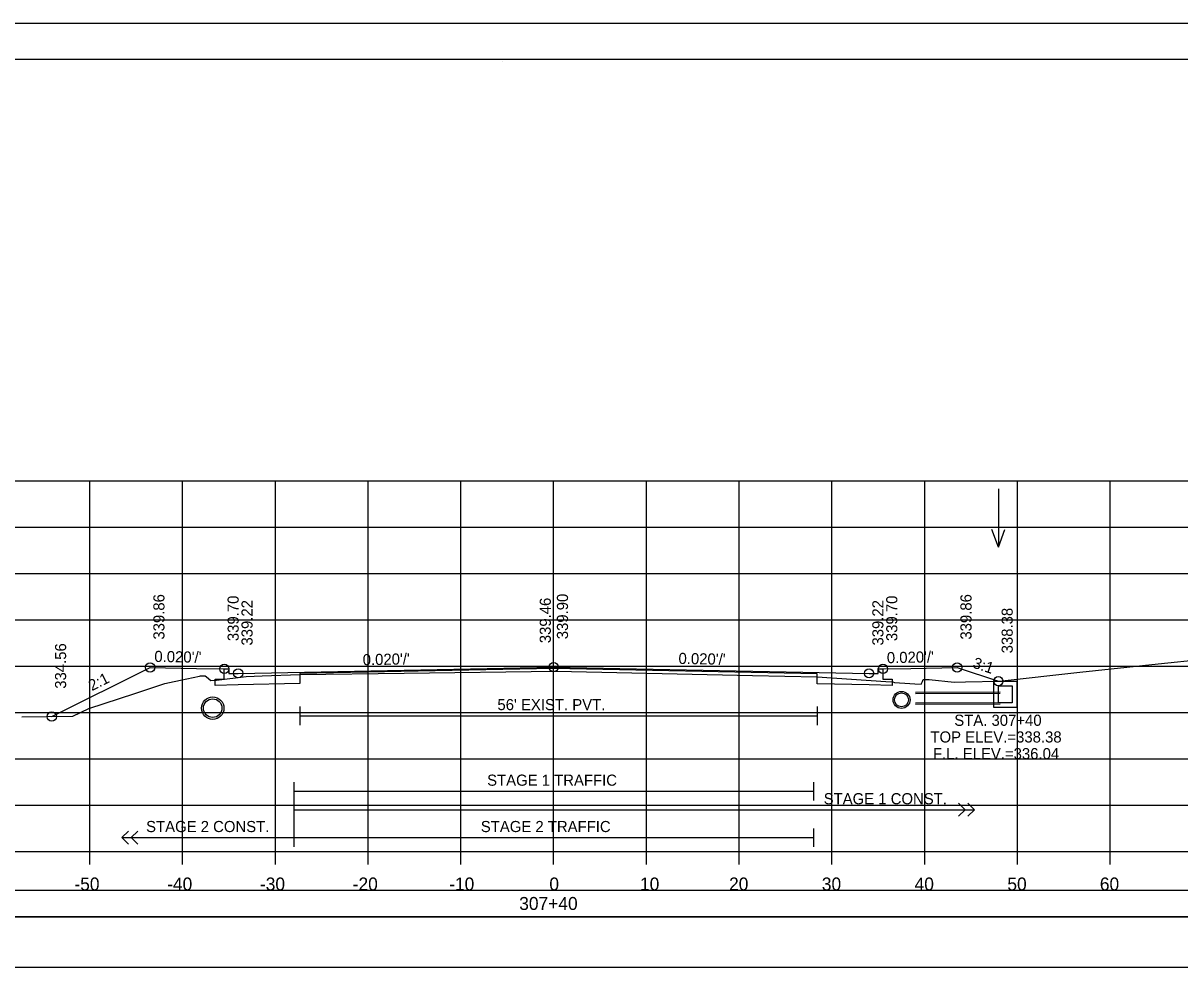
# Model space of a CAD drawing. Extents: x 1368122 to 1710785, y 373130 to 557566.
# Drawn here: x 1369298.4 to 1369423.1, y 373880.6 to 373983.7 of the extents above; entities that cross this region are included whole.
import ezdxf

# ---------------------------------------------------------------- set-up
doc = ezdxf.new("R2010")
doc.units = 0
for name, color, linetype in [('R_Alt Surface', 7, 'Continuous'), ('R_Axis', 7, 'Continuous'), ('R_Axis Annot', 7, 'Continuous'), ('R_Border', 7, 'Continuous'), ('R_Exist Surface', 7, 'Continuous'), ('R_Fin Surface', 7, 'Continuous'), ('R_Grid', 7, 'Continuous'), ('R_No Plot', 7, 'Continuous'), ('R_Striping', 7, 'Continuous'), ('R_Water', 7, 'Continuous'), ('R_Water Annot', 7, 'Continuous'), ('R_Xsect Elev', 7, 'Continuous'), ('R_Xsect Slope', 7, 'Continuous')]:
    doc.layers.add(name, color=color, linetype=linetype)

msp = doc.modelspace()

# ---------------------------------------------------------------- linework, layer by layer
for points in [[(1369206.41, 373887.32), (1369504.71, 373887.32), (1369504.71, 373890.13), (1369206.41, 373890.13)], [(1369206.41, 373881.85), (1369504.71, 373881.85), (1369504.71, 373887.26), (1369206.41, 373887.26)]]:
    msp.add_lwpolyline(points, close=True)
at = {"layer": 'R_Alt Surface'}
for points in [[(1369391.06, 373914.02), (1369391.06, 373912.93), (1369392.06, 373912.91), (1369392.06, 373912.24), (1369389.56, 373912.29), (1369383.96, 373912.41), (1369383.96, 373913.49), (1369355.56, 373914.05), (1369328.2, 373913.51), (1369328.2, 373912.43), (1369321.56, 373912.29), (1369319.06, 373912.24), (1369319.06, 373912.91), (1369320.06, 373912.93), (1369320.06, 373914.02)], [(1369328.2, 373909.97), (1369328.2, 373907.97)], [(1369383.96, 373909.97), (1369383.96, 373907.97)], [(1369328.2, 373908.97), (1369383.96, 373908.97)]]:
    msp.add_lwpolyline(points, dxfattribs=at)
at = {"layer": 'R_Axis'}
for p, q in [((1369205.56, 373894.32), (1369505.56, 373894.32)), ((1369305.56, 373892.92), (1369305.56, 373894.32)), ((1369315.56, 373892.92), (1369315.56, 373894.32)), ((1369325.56, 373892.92), (1369325.56, 373894.32)), ((1369335.56, 373892.92), (1369335.56, 373894.32)), ((1369345.56, 373892.92), (1369345.56, 373894.32)), ((1369355.56, 373892.92), (1369355.56, 373894.32)), ((1369365.56, 373892.92), (1369365.56, 373894.32)), ((1369375.56, 373892.92), (1369375.56, 373894.32)), ((1369385.56, 373892.92), (1369385.56, 373894.32)), ((1369395.56, 373892.92), (1369395.56, 373894.32)), ((1369405.56, 373892.92), (1369405.56, 373894.32)), ((1369415.56, 373892.92), (1369415.56, 373894.32))]:
    msp.add_line(p, q, dxfattribs=at)
at = {"layer": 'R_Border'}
for p, q in [((1369197.56, 373979.78), (1369513.74, 373979.78)), ((1369350.08, 373979.52), (1369350.08, 373979.52)), ((1369350.08, 373979.52), (1369350.08, 373979.52))]:
    msp.add_line(p, q, dxfattribs=at)
at = {"layer": 'R_Exist Surface'}
msp.add_lwpolyline([(1369298.23, 373908.85), (1369303.74, 373908.91), (1369305.44, 373909.76), (1369310.42, 373911.37), (1369313, 373912.24), (1369313.64, 373912.45), (1369314.14, 373912.54), (1369315.35, 373912.82), (1369317.37, 373913.25), (1369317.5, 373913.26), (1369318.01, 373913.26), (1369318.13, 373913.18), (1369318.59, 373912.76), (1369319.23, 373912.82), (1369322.43, 373913.2), (1369324.13, 373913.27), (1369328.2, 373913.4), (1369339.46, 373913.56), (1369355.88, 373913.79), (1369377, 373913.31), (1369383.96, 373913.15), (1369391.36, 373912.68), (1369392.11, 373912.62), (1369392.29, 373912.55), (1369393.97, 373912.43), (1369394.51, 373912.42), (1369395.17, 373912.38), (1369395.31, 373912.68), (1369395.39, 373912.88), (1369395.81, 373912.87), (1369396.03, 373912.87), (1369398.75, 373912.59), (1369399.96, 373912.62), (1369403.57, 373912.7), (1369412.27, 373913.67), (1369420.72, 373914.58), (1369430.42, 373915.58)], dxfattribs=at)
at = {"layer": 'R_Fin Surface'}
msp.add_lwpolyline([(1369301.46, 373908.88), (1369312.06, 373914.18), (1369317.06, 373914.08), (1369320.06, 373914.02), (1369320.56, 373914.02), (1369320.56, 373913.52), (1369321.56, 373913.54), (1369355.56, 373914.22), (1369389.56, 373913.54), (1369390.56, 373913.52), (1369390.56, 373914.02), (1369391.06, 373914.02), (1369394.06, 373914.08), (1369399.06, 373914.18), (1369403.5, 373912.7)], dxfattribs=at)
at = {"layer": 'R_Grid'}
for p, q in [((1369205.56, 373934.32), (1369505.56, 373934.32)), ((1369305.56, 373894.32), (1369305.56, 373934.32)), ((1369315.56, 373894.32), (1369315.56, 373934.32)), ((1369325.56, 373894.32), (1369325.56, 373934.32)), ((1369335.56, 373894.32), (1369335.56, 373934.32)), ((1369345.56, 373894.32), (1369345.56, 373934.32)), ((1369355.56, 373894.32), (1369355.56, 373934.32)), ((1369365.56, 373894.32), (1369365.56, 373934.32)), ((1369375.56, 373894.32), (1369375.56, 373934.32)), ((1369385.56, 373894.32), (1369385.56, 373934.32)), ((1369395.56, 373894.32), (1369395.56, 373934.32)), ((1369405.56, 373894.32), (1369405.56, 373934.32)), ((1369415.56, 373894.32), (1369415.56, 373934.32)), ((1369205.56, 373929.32), (1369505.56, 373929.32)), ((1369205.56, 373924.32), (1369505.56, 373924.32)), ((1369205.56, 373919.32), (1369505.56, 373919.32)), ((1369205.56, 373914.32), (1369505.56, 373914.32)), ((1369205.56, 373909.32), (1369505.56, 373909.32)), ((1369205.56, 373904.32), (1369505.56, 373904.32)), ((1369205.56, 373899.32), (1369505.56, 373899.32)), ((1369205.56, 373894.32), (1369505.56, 373894.32))]:
    msp.add_line(p, q, dxfattribs=at)
at = {"layer": 'R_No Plot'}
for p, q in [((1369185.16, 373983.68), (1369518.49, 373983.68)), ((1369403.7, 373911.51), (1369394.55, 373911.47)), ((1369403.7, 373910.22), (1369394.55, 373910.18))]:
    msp.add_line(p, q, dxfattribs=at)
for points in [[(1369185.15, 373983.68), (1369518.49, 373983.68), (1369518.49, 373770.34), (1369185.15, 373770.34)], [(1369431.48, 373979.78), (1369451.1, 373979.78), (1369451.1, 373969.9), (1369467.21, 373969.9), (1369490.41, 373969.9), (1369490.53, 373941.75), (1369513.74, 373941.75), (1369513.74, 373774.32), (1369197.56, 373774.32), (1369197.56, 373979.78)]]:
    msp.add_lwpolyline(points, close=True, dxfattribs=at)
for centre, radius in [((1369312.06, 373914.18), 0.5), ((1369320.06, 373914.02), 0.5), ((1369321.56, 373913.54), 0.5), ((1369355.56, 373914.22), 0.5), ((1369389.56, 373913.54), 0.5), ((1369391.06, 373914.02), 0.5), ((1369399.06, 373914.18), 0.5), ((1369403.5, 373912.7), 0.5), ((1369393.06, 373910.68), 0.917), ((1369318.81, 373909.79), 1.21), ((1369301.46, 373908.88), 0.5)]:
    msp.add_circle(centre, radius, dxfattribs=at)
at = {"layer": 'R_Striping'}
for p, q in [((1369399.92, 373898.82), (1369399.21, 373899.53)), ((1369399.21, 373898.12), (1369399.92, 373898.82)), ((1369400.92, 373898.82), (1369400.21, 373899.53)), ((1369400.21, 373898.12), (1369400.92, 373898.82)), ((1369309.01, 373895.82), (1369309.72, 373896.53)), ((1369310.01, 373895.82), (1369310.72, 373896.53)), ((1369309.01, 373895.82), (1369327.56, 373895.82)), ((1369309.72, 373895.12), (1369309.01, 373895.82)), ((1369310.72, 373895.12), (1369310.01, 373895.82))]:
    msp.add_line(p, q, dxfattribs=at)
for points in [[(1369327.56, 373901.82), (1369327.56, 373894.82)], [(1369383.56, 373901.82), (1369383.56, 373899.82)], [(1369327.56, 373900.82), (1369383.56, 373900.82)], [(1369327.56, 373898.82), (1369400.92, 373898.82)], [(1369383.56, 373896.82), (1369383.56, 373894.82)], [(1369327.56, 373895.82), (1369383.56, 373895.82)]]:
    msp.add_lwpolyline(points, dxfattribs=at)
at = {"layer": 'R_Water'}
for p, q in [((1369403.7, 373911.36), (1369394.55, 373911.33)), ((1369403.7, 373910.36), (1369394.55, 373910.33))]:
    msp.add_line(p, q, dxfattribs=at)
for points in [[(1369404.25, 373912.7), (1369405.5, 373912.7), (1369405.5, 373909.86), (1369404.25, 373909.86), (1369403, 373909.86), (1369403, 373912.7)], [(1369404.25, 373912.2), (1369405, 373912.2), (1369405, 373910.36), (1369404.25, 373910.36), (1369403.5, 373910.36), (1369403.5, 373912.2)]]:
    msp.add_lwpolyline(points, close=True, dxfattribs=at)
for centre, radius in [((1369393.06, 373910.68), 0.75), ((1369318.81, 373909.79), 1)]:
    msp.add_circle(centre, radius, dxfattribs=at)
at = {"layer": 'R_Water Annot'}
for p, q in [((1369403.5, 373933.43), (1369403.5, 373927.15)), ((1369403.5, 373927.15), (1369402.8, 373929.07)), ((1369403.5, 373927.15), (1369404.2, 373929.07))]:
    msp.add_line(p, q, dxfattribs=at)
at = {"layer": 'R_Xsect Elev'}
msp.add_line((1369355.56, 373913.79), (1369355.56, 373923.79), dxfattribs=at)

# ---------------------------------------------------------------- texts
at = {"layer": 'R_Axis Annot'}
for s, p in [('-50', (1369303.9, 373890.12)), ('-40', (1369313.9, 373890.12)), ('-30', (1369323.9, 373890.12)), ('-20', (1369333.9, 373890.12)), ('-10', (1369344.3, 373890.12)), ('0', (1369355.1, 373890.12)), ('10', (1369364.87, 373890.12)), ('20', (1369374.47, 373890.12)), ('30', (1369384.47, 373890.12)), ('40', (1369394.47, 373890.12)), ('50', (1369404.47, 373890.12)), ('60', (1369414.44, 373890.12)), ('307+40', (1369351.85, 373888.02))]:
    msp.add_text(s, height=1.4, dxfattribs=at).set_placement(p)
at = {"layer": 'R_Striping'}
for s, p in [('STAGE 1 TRAFFIC', (1369348.39, 373901.42)), ('STAGE 1 CONST.', (1369384.67, 373899.42)), ('STAGE 2 CONST.', (1369311.63, 373896.42)), ('STAGE 2 TRAFFIC', (1369347.71, 373896.42))]:
    msp.add_text(s, height=1.2, dxfattribs=at).set_placement(p)
at = {"layer": 'R_Water'}
msp.add_text("56' EXIST. PVT.", height=1.2, dxfattribs=at).set_placement((1369349.5, 373909.57))
at = {"layer": 'R_Water Annot'}
for s, p in [('STA. 307+40', (1369398.75, 373907.88)), ('TOP ELEV.=338.38', (1369396.18, 373906.08)), ('F.L. ELEV.=336.04', (1369396.45, 373904.28))]:
    msp.add_text(s, height=1.2, dxfattribs=at).set_placement(p)
at = {"layer": 'R_Xsect Elev'}
for s, p in [('339.86', (1369313.61, 373917.18)), ('339.70', (1369321.61, 373917.02)), ('339.22', (1369323.11, 373916.54)), ('339.46', (1369355.26, 373916.79)), ('339.90', (1369357.11, 373917.22)), ('339.22', (1369391.11, 373916.54)), ('339.70', (1369392.61, 373917.02)), ('339.86', (1369400.61, 373917.18)), ('338.38', (1369405.05, 373915.7)), ('334.56', (1369303.01, 373911.88))]:
    msp.add_text(s, height=1.2, rotation=90, dxfattribs=at).set_placement(p)
at = {"layer": 'R_Xsect Slope'}
for s, rotation, p in [("0.020'/'", 358.8542, (1369312.51, 373914.78)), ("0.020'/'", 1.1458, (1369334.99, 373914.41)), ("0.020'/'", 358.8542, (1369369.01, 373914.56)), ("0.020'/'", 1.1458, (1369391.49, 373914.63)), ('3:1', 341.5651, (1369400.65, 373914.18)), ('2:1', 26.5651, (1369305.79, 373911.61))]:
    msp.add_text(s, height=1.2, rotation=rotation, dxfattribs=at).set_placement(p)

doc.saveas('drawing.dxf')
